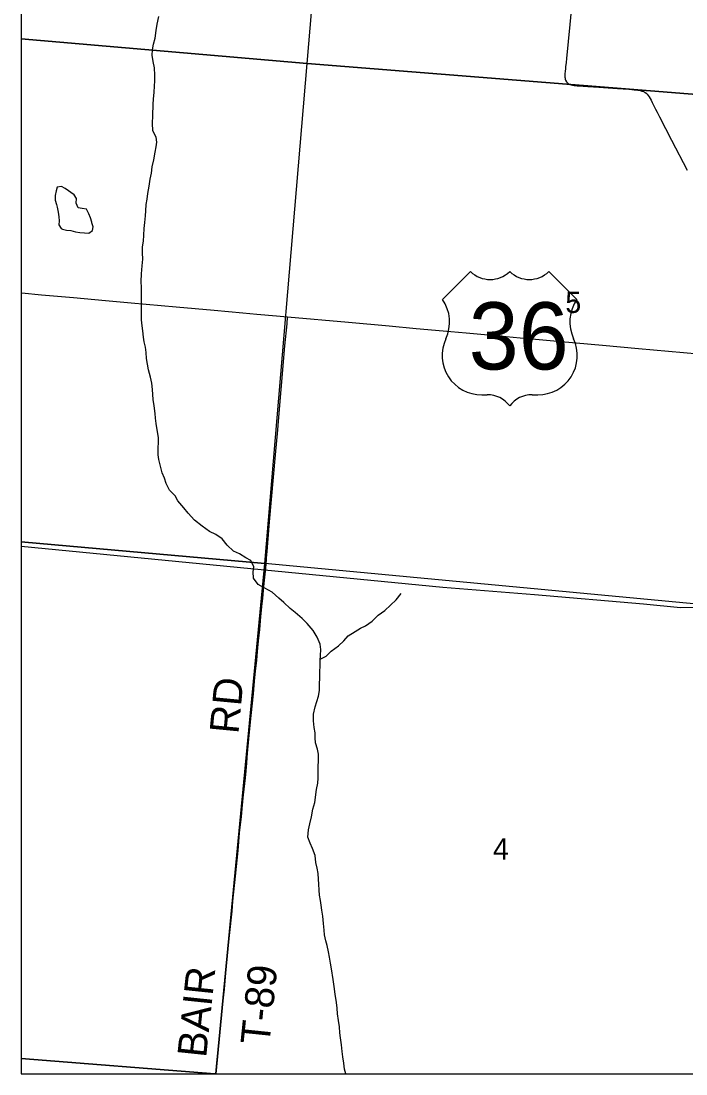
# Model space of a CAD drawing. Extents: x 0 to 1067, y 0 to 440.
# Drawn here: x 798.04 to 799.345, y 350.802 to 352.868 of the extents above; entities that cross this region are included whole.
import ezdxf

# ---------------------------------------------------------------- set-up
doc = ezdxf.new("R2010")
doc.units = 0
for name, color, linetype in [('GM_X_Minor_Lake', 7, 'Continuous'), ('GM_X_Minor_River', 7, 'Continuous'), ('GM_X_Rail_Line', 7, 'Continuous'), ('GM_X_Section', 7, 'Continuous'), ('GM_X_Section_Text', 7, 'Continuous'), ('GM_X_Township_Road', 7, 'Continuous'), ('GM_X_Township_Road_Text', 7, 'Continuous'), ('GM_X_US_Location', 7, 'Continuous'), ('GM_X_US_Route', 7, 'Continuous'), ('GM_X_US_Shield', 7, 'Continuous')]:
    doc.layers.add(name, color=color, linetype=linetype)

msp = doc.modelspace()

# ---------------------------------------------------------------- linework, layer by layer
at = {"layer": 'GM_X_Minor_Lake'}
for points in [[(798.1791, 352.4724), (798.1788, 352.4734), (798.1763, 352.4818), (798.1734, 352.4902), (798.1685, 352.499), (798.1602, 352.5006), (798.1519, 352.5019), (798.1482, 352.511), (798.1487, 352.5198), (798.1443, 352.5274), (798.127, 352.5398), (798.1194, 352.5437), (798.1107, 352.5423), (798.1087, 352.5347), (798.107, 352.526), (798.1073, 352.5169), (798.1095, 352.5085), (798.1109, 352.5028), (798.1127, 352.4929), (798.1141, 352.4842), (798.1147, 352.4762), (798.1142, 352.4686), (798.1187, 352.4613)], [(798.1187, 352.4613), (798.1213, 352.4598), (798.1296, 352.4577), (798.138, 352.4569), (798.1467, 352.4548), (798.1554, 352.4532), (798.1649, 352.4523), (798.1732, 352.4518), (798.1805, 352.457), (798.1814, 352.4646), (798.1791, 352.4724)]]:
    msp.add_lwpolyline(points, dxfattribs=at)
at = {"layer": 'GM_X_Minor_River'}
for points in [[(798.2965, 352.1577), (798.2941, 352.1691), (798.2905, 352.1836), (798.2881, 352.1951), (798.2864, 352.2061), (798.2854, 352.2179), (798.2841, 352.2282), (798.282, 352.2385), (798.2806, 352.248), (798.2793, 352.2602), (798.2776, 352.2701), (798.2767, 352.2822), (798.2765, 352.2929), (798.2763, 352.3039), (798.2767, 352.3248), (798.2765, 352.3347), (798.2763, 352.3453), (798.2761, 352.3571), (798.2767, 352.3719), (798.2778, 352.3878), (798.2788, 352.4011), (798.2782, 352.4136), (798.2784, 352.425), (798.2802, 352.4364), (798.2811, 352.4481), (798.2814, 352.461), (798.2827, 352.4728), (798.2845, 352.4861), (798.285, 352.4955), (798.2856, 352.5081), (798.2873, 352.519), (798.2886, 352.53), (798.2912, 352.544), (798.2933, 352.5577), (798.2958, 352.5698), (798.2975, 352.5819), (798.3004, 352.5959), (798.3033, 352.611), (798.3054, 352.6213), (798.3064, 352.6307), (798.305, 352.6406), (798.2988, 352.6529), (798.2983, 352.6677), (798.2989, 352.6825), (798.2993, 352.7053), (798.3002, 352.7152), (798.3016, 352.7284), (798.3018, 352.7402), (798.3028, 352.7508), (798.3026, 352.7622), (798.3017, 352.7763), (798.2993, 352.7885), (798.2976, 352.8014), (798.2978, 352.8117), (798.2999, 352.8226), (798.3031, 352.8347), (798.3053, 352.8495), (798.3074, 352.8624), (798.3107, 352.8771)], [(798.6527, 350.9873), (798.6493, 351.0086), (798.6476, 351.0196), (798.6455, 351.0314), (798.6431, 351.0414), (798.6406, 351.0539), (798.6381, 351.0635), (798.6357, 351.0749), (798.6347, 351.0844), (798.6338, 351.097), (798.6325, 351.1118), (798.6305, 351.1233), (798.6291, 351.1332), (798.6274, 351.1427), (798.626, 351.1526), (798.6251, 351.1629), (798.6242, 351.1743), (798.6236, 351.1842), (798.623, 351.1956), (798.6209, 351.2058), (798.6188, 351.2173), (798.6172, 351.231), (798.6121, 351.2447), (798.6074, 351.2547), (798.603, 351.2666), (798.604, 351.281), (798.6069, 351.2931), (798.6098, 351.3067), (798.6127, 351.3215), (798.6164, 351.3347), (798.6199, 351.3605), (798.6227, 351.3729), (798.6233, 351.3828), (798.6231, 351.3961), (798.6233, 351.4056), (798.6239, 351.4162), (798.6237, 351.4295), (798.6216, 351.4391), (798.618, 351.4517), (798.6171, 351.4619), (798.6173, 351.4714), (798.6152, 351.4817), (798.6139, 351.495), (798.6137, 351.5083), (798.617, 351.5227), (798.6206, 351.5329), (798.6238, 351.5435), (798.6256, 351.5544), (798.6262, 351.592), (798.6268, 351.6023), (798.627, 351.6137), (798.6275, 351.6232), (798.6285, 351.6353), (798.6272, 351.6456), (798.6213, 351.659), (798.6132, 351.6724), (798.6017, 351.6859), (798.5916, 351.6956), (798.5778, 351.7076), (798.5681, 351.7157), (798.5554, 351.727), (798.5456, 351.7359), (798.5329, 351.7475), (798.5187, 351.7554), (798.5055, 351.7628), (798.4962, 351.7748), (798.4953, 351.7877), (798.4966, 351.7972), (798.4911, 351.8094), (798.4814, 351.8149), (798.469, 351.8227), (798.4569, 351.8279), (798.4446, 351.8399), (798.4346, 351.8522), (798.4226, 351.8604), (798.4102, 351.8663), (798.3956, 351.8772), (798.3802, 351.8889), (798.3683, 351.9027), (798.3598, 351.9128), (798.3479, 351.9266), (798.3423, 351.9362), (798.3315, 351.9478), (798.3249, 351.9609), (798.3217, 351.9712), (798.3173, 351.9815), (798.313, 351.9975), (798.3106, 352.0078), (798.3092, 352.0173), (798.3091, 352.031), (798.3096, 352.0409), (798.3098, 352.0508), (798.3077, 352.0618), (798.305, 352.0782), (798.3036, 352.0888), (798.3031, 352.0983), (798.3014, 352.1132), (798.2994, 352.1258), (798.2984, 352.1356), (798.2978, 352.1452), (798.2965, 352.1577)], [(798.6271, 351.616), (798.6385, 351.6222), (798.6486, 351.6315), (798.6628, 351.6423), (798.6732, 351.652), (798.6821, 351.6617), (798.6959, 351.6706), (798.7063, 351.6768), (798.7159, 351.6816), (798.7289, 351.6905), (798.7409, 351.7024), (798.7539, 351.7113), (798.7648, 351.7217), (798.7763, 351.7326), (798.786, 351.7449)], [(798.6775, 350.8021), (798.675, 350.8117), (798.6733, 350.8232), (798.6713, 350.8354), (798.6703, 350.8464), (798.6691, 350.8593), (798.6666, 350.8727), (798.6657, 350.8829), (798.6647, 350.8947), (798.6631, 350.9069), (798.661, 350.9199), (798.6601, 350.9313), (798.6588, 350.9423), (798.6564, 350.9587), (798.6548, 350.9735), (798.6527, 350.9873)]]:
    msp.add_lwpolyline(points, dxfattribs=at)
at = {"layer": 'GM_X_Rail_Line'}
msp.add_lwpolyline([(798.0401, 351.838), (798.8679, 351.7573), (799.0475, 351.7429), (799.2616, 351.7247), (799.3341, 351.7173), (799.4163, 351.7188), (799.5025, 351.7262), (799.6118, 351.7496), (799.757, 351.787), (800.4076, 351.9466), (800.5279, 351.9756)], dxfattribs=at)
at = {"layer": 'GM_X_Section'}
for points in [[(798.688, 353.8024), (799.6925, 353.7106), (799.6121, 352.7044), (798.6013, 352.7849)], [(798.6013, 352.7849), (799.6121, 352.7044), (799.5337, 351.7084), (798.5186, 351.8037)]]:
    msp.add_lwpolyline(points, close=True, dxfattribs=at)
at = {"layer": 'GM_X_Township_Road'}
for points in [[(798.0401, 353.8616), (798.0401, 350.8021), (799.4572, 350.8021), (799.5626, 352.1981), (799.6113, 352.6978), (799.7017, 353.7093)], [(799.1265, 352.9662), (799.1168, 352.8617), (799.1104, 352.7949), (799.1096, 352.7868), (799.1086, 352.7782), (799.1082, 352.7744), (799.1078, 352.7701), (799.1074, 352.7644), (799.1072, 352.7615), (799.1073, 352.7584), (799.1075, 352.7563), (799.1079, 352.754), (799.1086, 352.752), (799.1101, 352.749), (799.1121, 352.7468), (799.1143, 352.7452), (799.1168, 352.7438), (799.1197, 352.7429), (799.1223, 352.7422), (799.1252, 352.7418), (799.1314, 352.7412), (799.1364, 352.7409), (799.1432, 352.7405), (799.1519, 352.74), (799.1736, 352.7386), (799.2103, 352.7359), (799.2325, 352.7343), (799.2387, 352.7338), (799.2431, 352.7335), (799.2505, 352.7326), (799.2547, 352.7319), (799.2584, 352.7309), (799.2614, 352.7299), (799.2641, 352.7284), (799.2665, 352.7266), (799.2687, 352.7246), (799.2707, 352.722), (799.2725, 352.7195), (799.2763, 352.7131), (799.2785, 352.7086), (799.28, 352.7058), (799.2833, 352.6991), (799.2853, 352.6953), (799.2883, 352.6892), (799.2928, 352.6803), (799.3167, 352.6346), (799.3474, 352.5756)], [(798.522, 351.8146), (798.5231, 351.8272), (798.5246, 351.8445), (798.5278, 351.8854), (798.5397, 352.0172), (798.5439, 352.0661), (798.546, 352.0909), (798.5507, 352.1454), (798.5547, 352.1918), (798.558, 352.2308), (798.562, 352.2741), (798.5632, 352.2878)], [(798.4221, 350.8021), (798.4228, 350.8096), (798.4243, 350.8238), (798.4256, 350.8362), (798.4262, 350.8418), (798.4271, 350.851), (798.4292, 350.8708), (798.4295, 350.8745), (798.4302, 350.8819), (798.431, 350.8893), (798.4316, 350.8961), (798.4325, 350.9048), (798.433, 350.9116), (798.4335, 350.9153), (798.4347, 350.9276), (798.4356, 350.935), (798.4368, 350.9455), (798.438, 350.9573), (798.4391, 350.9684), (798.4428, 351.008), (798.4461, 351.042), (798.4492, 351.0735), (798.4541, 351.1218), (798.4559, 351.1409), (798.4578, 351.1595), (798.4609, 351.1904), (798.4658, 351.2405), (798.469, 351.2751), (798.47, 351.2856), (798.4725, 351.3066), (798.474, 351.3232), (798.4753, 351.3369), (798.4768, 351.35), (798.4803, 351.383), (798.482, 351.3968), (798.4825, 351.4054), (798.4829, 351.4104), (798.4838, 351.4234), (798.4853, 351.4388), (798.4886, 351.4735), (798.4918, 351.5056), (798.4959, 351.5477), (798.4983, 351.573), (798.5003, 351.5922), (798.5025, 351.6138), (798.5043, 351.6312), (798.5063, 351.6522), (798.5073, 351.6633), (798.5084, 351.6744), (798.5107, 351.6998), (798.5119, 351.7122), (798.5127, 351.7196), (798.5142, 351.7357), (798.5149, 351.7425), (798.5157, 351.7511), (798.5171, 351.7654), (798.5203, 351.7944), (798.5217, 351.8117), (798.522, 351.8146)]]:
    msp.add_lwpolyline(points, dxfattribs=at)
at = {"layer": 'GM_X_US_Route'}
msp.add_lwpolyline([(798.0401, 352.3347), (798.0418, 352.3346), (798.0802, 352.331), (798.1433, 352.3255), (798.2059, 352.32), (798.256, 352.3155), (798.3445, 352.3074), (798.4193, 352.3007), (798.475, 352.2953), (798.5029, 352.293), (798.5413, 352.2897), (798.5632, 352.2878), (798.6824, 352.2771), (798.7622, 352.2699), (798.8154, 352.2651), (798.8835, 352.2591), (798.9138, 352.2564), (798.9918, 352.2491), (799.0196, 352.2466), (799.0567, 352.2431), (799.0926, 352.24), (799.1292, 352.2369), (799.1811, 352.2322), (799.2517, 352.2256), (799.3693, 352.2154)], dxfattribs=at)
at = {"layer": 'GM_X_US_Shield'}
for p, q in [((798.922, 352.3767), (798.8671, 352.3218)), ((799.1308, 352.3218), (799.0759, 352.3767)), ((798.944, 352.135), (798.955, 352.135)), ((799.0429, 352.135), (799.0539, 352.135))]:
    msp.add_line(p, q, dxfattribs=at)
for points in [[(798.0401, 353.8646), (798.0401, 352.8335), (798.6013, 352.7849), (798.688, 353.8024)], [(798.0401, 352.8335), (798.0401, 351.8463), (798.5186, 351.8037), (798.6013, 352.7849)], [(798.0401, 351.8463), (798.0401, 350.8326), (798.4202, 350.8021), (798.4223, 350.8021), (798.5186, 351.8037)], [(798.4223, 350.8021), (799.4588, 350.8021), (799.5337, 351.7084), (798.5186, 351.8037)], [(798.0401, 350.8326), (798.0401, 350.8021), (798.4202, 350.8021)]]:
    msp.add_lwpolyline(points, close=True, dxfattribs=at)
for centre, radius, start, end in [((798.9605, 352.416), 0.0549, 225.573, 314.427), ((799.0374, 352.416), 0.0549, 225.573, 314.427), ((798.8041, 352.2777), 0.0769, 334.5471, 35.0009), ((799.1938, 352.2777), 0.0769, 144.9991, 205.4529), ((798.9432, 352.2119), 0.0769, 154.8319, 270.6383), ((799.0547, 352.2119), 0.0769, 269.3617, 25.1681), ((798.955, 352.0801), 0.0549, 36.8699, 90), ((799.0429, 352.0801), 0.0549, 90, 143.1301)]:
    msp.add_arc(centre, radius, start, end, dxfattribs=at)

# ---------------------------------------------------------------- texts
at = {"layer": 'GM_X_Section_Text'}
for s, p in [('5', (799.1081, 352.2954)), ('4', (798.966, 351.2227))]:
    msp.add_text(s, height=0.0419, rotation=0, dxfattribs=at).set_placement(p)
at = {"layer": 'GM_X_Township_Road_Text'}
for s, rotation, p in [('RD', 84.5812, (798.4665, 351.4682)), ('BAIR', 84.035, (798.4032, 350.8329)), ('T-89', 84.084, (798.5271, 350.8576))]:
    msp.add_text(s, height=0.05682, rotation=rotation, dxfattribs=at).set_placement(p)
at = {"layer": 'GM_X_US_Location'}
for s in ['0', '/']:
    msp.add_text(s, height=0.000189, dxfattribs=at).set_placement((798.9989, 352.2493))
msp.add_text('36', height=0.000189, rotation=0, dxfattribs=at).set_placement((798.9598, 352.2101))
at = {"layer": 'GM_X_US_Shield'}
msp.add_text('36', height=0.13184, dxfattribs=at).set_placement((798.9185, 352.1845))

doc.saveas('drawing.dxf')
